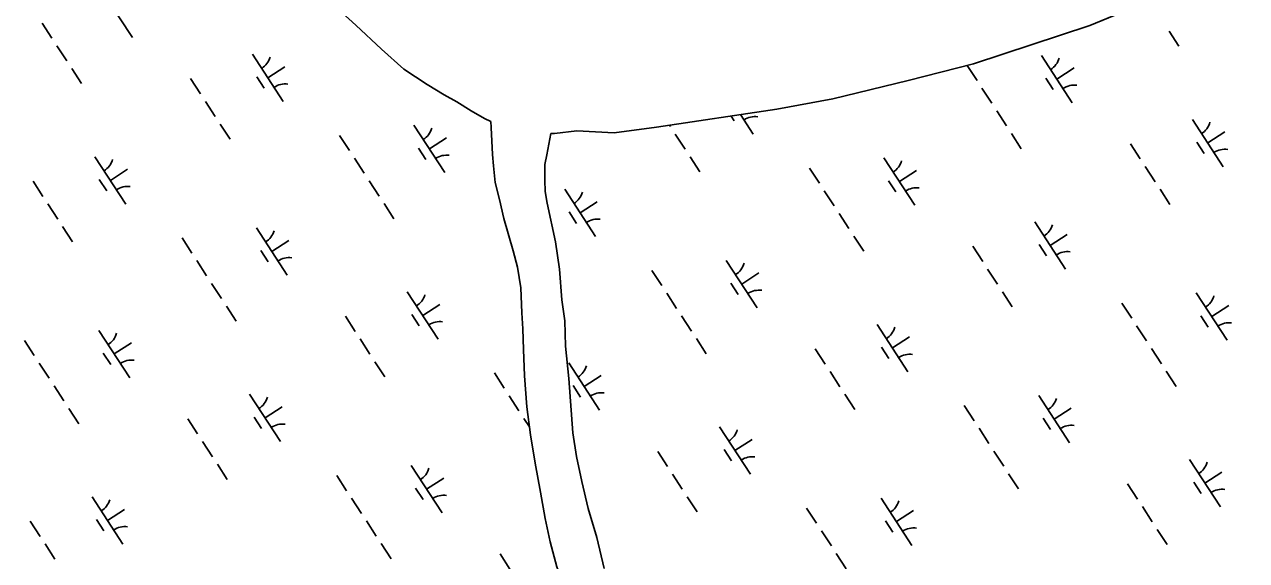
# Model space of a CAD drawing. Extents: x 3953924 to 3974542, y 193747 to 216192.
# Drawn here: x 3969288 to 3970369, y 202889 to 203363 of the extents above; entities that cross this region are included whole.
import ezdxf

# ---------------------------------------------------------------- set-up
doc = ezdxf.new("R2010")
doc.units = 0
doc.layers.add('V-TOPO-SHOR', color=7, linetype='Continuous')
doc.layers.add('V-WETL-SWMP', color=7, linetype='Continuous')

msp = doc.modelspace()

# ---------------------------------------------------------------- linework, layer by layer
at = {"layer": 'V-TOPO-SHOR'}
for points in [[(3969327, 203685), (3969422.7, 203549.3), (3969498.3, 203446.5), (3969524.8, 203416), (3969550, 203390.7), (3969580.6, 203362.7), (3969603.3, 203341.5), (3969623.1, 203323.7), (3969643.9, 203310.1), (3969658.8, 203301), (3969670.1, 203294.8), (3969682.6, 203286.9), (3969694.5, 203280.1), (3969700, 203277.5)], [(3969753.3, 203266.8), (3969756.4, 203266.8), (3969776.3, 203269), (3969809.2, 203267.4), (3969846.6, 203272.4), (3969953, 203288.2), (3970002.7, 203297.5), (3970069.2, 203313.7), (3970127, 203328.5), (3970230.1, 203362.4), (3970312.6, 203396.5), (3970357.2, 203423.9), (3970383.1, 203446.8), (3970404.4, 203466.1), (3970423.9, 203484.7), (3970442.3, 203502.7), (3970463.5, 203524.3), (3970476.1, 203537.5), (3970495.1, 203556.7), (3970512.9, 203574.1), (3970548.4, 203613), (3970567.8, 203635.2), (3970591.9, 203660.3), (3970605.7, 203673.5)], [(3969748.1, 202925.9), (3969744.1, 202949.3), (3969739.4, 202975), (3969735.3, 203000.1), (3969731.8, 203024.7), (3969730, 203052.2), (3969728.9, 203075.7), (3969728.5, 203093.8), (3969727.6, 203107.9), (3969726.5, 203130.2), (3969723.8, 203148.3), (3969720, 203162.9), (3969711.7, 203191.4), (3969707.8, 203208.4), (3969703.9, 203223.5), (3969702.4, 203238.2), (3969701.6, 203248.1), (3969700.5, 203272.2), (3969700, 203277.5)], [(3969753.3, 203266.8), (3969749.7, 203248), (3969747.8, 203239.3), (3969747.8, 203225.5), (3969748.1, 203215.3), (3969749.8, 203205), (3969757.4, 203171), (3969760.9, 203146.7), (3969762.8, 203119.6), (3969765.6, 203100.9), (3969766.1, 203078.6), (3969769, 203049.9), (3969772.5, 203001.9), (3969775.9, 202980.8), (3969780.5, 202958.6), (3969786.3, 202934.7), (3969793.9, 202909.1), (3969800.4, 202881.6)], [(3969866.6, 202080.6), (3969865.5, 202130.4), (3969861, 202174.9), (3969855.8, 202199.4), (3969850.6, 202222.8), (3969842.9, 202253.1), (3969834.9, 202292.9), (3969828.2, 202333.2), (3969819.4, 202383.5), (3969812.4, 202433.8), (3969810.2, 202479.5), (3969809.9, 202516.7), (3969808.9, 202555.6), (3969800.7, 202671.2), (3969793.8, 202746.2), (3969788.8, 202786), (3969783.6, 202809.3), (3969774.7, 202839.1), (3969766.5, 202861.8), (3969758.4, 202883.3), (3969752.7, 202905.4), (3969748.1, 202925.9)]]:
    msp.add_lwpolyline(points, dxfattribs=at)
at = {"layer": 'V-WETL-SWMP'}
for p, q in [((3970312.6, 203396.5), (3970230.1, 203362.4)), ((3969355.8, 203393.6), (3969383.1, 203351.7)), ((3969580.6, 203362.7), (3969550, 203390.7)), ((3969303.1, 203364.5), (3969311.8, 203351.1)), ((3969603.3, 203341.5), (3969580.6, 203362.7)), ((3970230.1, 203362.4), (3970127, 203328.5)), ((3970300.1, 203357.4), (3970308.8, 203344)), ((3969316.2, 203344.4), (3969324.9, 203331)), ((3969623.1, 203323.7), (3969603.3, 203341.5)), ((3969489.2, 203337), (3969516.5, 203295.1)), ((3970187.3, 203335.9), (3970214.5, 203294)), ((3969329.3, 203324.3), (3969338, 203310.9)), ((3969502.9, 203316), (3969518, 203325.8)), ((3969643.9, 203310.1), (3969623.1, 203323.7)), ((3970127, 203328.5), (3970069.2, 203313.7)), ((3970121.4, 203327), (3970130.2, 203313.6)), ((3970200.9, 203315), (3970216, 203324.8)), ((3969434.5, 203315.3), (3969443.2, 203301.9)), ((3969493.1, 203316.8), (3969499.7, 203306.8)), ((3969658.8, 203301), (3969643.9, 203310.1)), ((3970069.2, 203313.7), (3970002.7, 203297.5)), ((3970191.2, 203315.8), (3970197.7, 203305.7)), ((3969670.1, 203294.8), (3969658.8, 203301)), ((3970134.5, 203306.9), (3970143.3, 203293.5)), ((3969447.6, 203295.2), (3969456.3, 203281.8)), ((3969682.6, 203286.9), (3969670.1, 203294.8)), ((3969953, 203288.2), (3969846.6, 203272.4)), ((3970002.7, 203297.5), (3969953, 203288.2)), ((3969694.5, 203280.1), (3969682.6, 203286.9)), ((3969700, 203277.5), (3969694.5, 203280.1)), ((3969700.5, 203272.2), (3969700, 203277.5)), ((3969912.6, 203282.2), (3969915.4, 203277.9)), ((3969921, 203283.5), (3969932.2, 203266.2)), ((3970147.6, 203286.8), (3970156.4, 203273.4)), ((3970320.7, 203279.3), (3970348, 203237.4)), ((3969460.7, 203275.1), (3969469.4, 203261.7)), ((3969632.1, 203274), (3969659.4, 203232.1)), ((3969701.6, 203248.1), (3969700.5, 203272.2)), ((3969753.3, 203266.8), (3969749.7, 203248)), ((3969756.4, 203266.8), (3969753.3, 203266.8)), ((3969776.3, 203269), (3969756.4, 203266.8)), ((3969809.2, 203267.4), (3969776.3, 203269)), ((3969846.6, 203272.4), (3969809.2, 203267.4)), ((3969858.3, 203274.1), (3969858.9, 203273.1)), ((3969863.3, 203266.3), (3969872, 203252.9)), ((3970160.7, 203266.7), (3970169.4, 203253.2)), ((3970334.3, 203258.4), (3970349.4, 203268.2)), ((3969566.3, 203265.1), (3969575, 203251.7)), ((3969645.8, 203253.1), (3969660.9, 203262.9)), ((3970265.9, 203257.6), (3970274.6, 203244.2)), ((3970324.6, 203259.2), (3970331.1, 203249.1)), ((3969349.8, 203246.2), (3969377.1, 203204.3)), ((3969579.4, 203245), (3969588.1, 203231.6)), ((3969636, 203253.9), (3969642.6, 203243.8)), ((3969702.4, 203238.2), (3969701.6, 203248.1)), ((3969749.7, 203248), (3969747.8, 203239.3)), ((3969876.4, 203246.2), (3969885.1, 203232.8)), ((3970047.9, 203245.2), (3970075.1, 203203.3)), ((3969363.5, 203225.3), (3969378.6, 203235.1)), ((3969703.9, 203223.5), (3969702.4, 203238.2)), ((3969747.8, 203239.3), (3969747.8, 203225.5)), ((3969982, 203236.2), (3969990.8, 203222.8)), ((3970061.5, 203224.2), (3970076.6, 203234)), ((3970279, 203237.5), (3970287.7, 203224.1)), ((3969295.1, 203224.5), (3969303.8, 203211.1)), ((3969353.7, 203226.1), (3969360.3, 203216)), ((3969592.5, 203224.9), (3969601.2, 203211.4)), ((3969707.8, 203208.4), (3969703.9, 203223.5)), ((3969747.8, 203225.5), (3969748.1, 203215.3)), ((3970051.8, 203225), (3970058.3, 203215)), ((3969748.1, 203215.3), (3969749.8, 203205)), ((3969765.6, 203217.4), (3969792.8, 203175.5)), ((3969995.1, 203216.1), (3970003.9, 203202.7)), ((3970292.1, 203217.4), (3970300.8, 203204)), ((3969308.2, 203204.4), (3969316.9, 203191)), ((3969605.6, 203204.7), (3969614.3, 203191.3)), ((3969711.7, 203191.4), (3969707.8, 203208.4)), ((3969749.8, 203205), (3969757.4, 203171)), ((3969779.2, 203196.4), (3969794.3, 203206.3)), ((3969720, 203162.9), (3969711.7, 203191.4)), ((3969769.5, 203197.3), (3969776, 203187.2)), ((3970008.2, 203196), (3970016.9, 203182.6)), ((3969321.3, 203184.3), (3969330, 203170.9)), ((3969492.7, 203183.3), (3969520, 203141.4)), ((3970181.3, 203188.6), (3970208.5, 203146.7)), ((3969426.9, 203174.3), (3969435.6, 203160.9)), ((3969506.4, 203162.3), (3969521.5, 203172.1)), ((3969757.4, 203171), (3969760.9, 203146.7)), ((3970021.3, 203175.9), (3970030, 203162.5)), ((3970185.2, 203168.4), (3970191.7, 203158.4)), ((3970194.9, 203167.6), (3970210, 203177.4)), ((3969496.6, 203163.1), (3969503.2, 203153.1)), ((3969723.8, 203148.3), (3969720, 203162.9)), ((3970126.5, 203166.9), (3970135.2, 203153.5)), ((3969440, 203154.2), (3969448.7, 203140.8)), ((3969726.5, 203130.2), (3969723.8, 203148.3)), ((3969908.4, 203154.4), (3969935.7, 203112.5)), ((3969760.9, 203146.7), (3969762.8, 203119.6)), ((3969842.6, 203145.5), (3969851.4, 203132.1)), ((3969922.1, 203133.5), (3969937.2, 203143.3)), ((3970139.6, 203146.8), (3970148.3, 203133.4)), ((3969453.1, 203134.1), (3969461.8, 203120.7)), ((3969626.2, 203126.7), (3969653.4, 203084.7)), ((3969727.6, 203107.9), (3969726.5, 203130.2)), ((3969855.7, 203125.4), (3969864.4, 203112)), ((3969912.3, 203134.3), (3969918.9, 203124.2)), ((3970152.7, 203126.7), (3970161.4, 203113.2)), ((3970324.2, 203125.6), (3970351.4, 203083.7)), ((3969639.8, 203105.7), (3969654.9, 203115.5)), ((3969762.8, 203119.6), (3969765.6, 203100.9)), ((3970258.3, 203116.7), (3970267.1, 203103.3)), ((3970337.8, 203104.7), (3970352.9, 203114.5)), ((3969466.2, 203114), (3969474.9, 203100.6)), ((3969571.4, 203105), (3969580.1, 203091.6)), ((3969630.1, 203106.5), (3969636.6, 203096.5)), ((3969728.5, 203093.8), (3969727.6, 203107.9)), ((3969868.8, 203105.3), (3969877.5, 203091.9)), ((3970328.1, 203105.5), (3970334.6, 203095.4)), ((3969728.9, 203075.7), (3969728.5, 203093.8)), ((3969765.6, 203100.9), (3969766.1, 203078.6)), ((3970041.9, 203097.8), (3970069.1, 203055.9)), ((3970271.4, 203096.6), (3970280.2, 203083.1)), ((3969287.5, 203083.6), (3969296.2, 203070.2)), ((3969353.3, 203092.5), (3969380.6, 203050.6)), ((3969584.5, 203084.9), (3969593.2, 203071.4)), ((3969881.9, 203085.2), (3969890.6, 203071.8)), ((3970055.5, 203076.9), (3970070.6, 203086.7)), ((3969357.2, 203072.4), (3969363.8, 203062.3)), ((3969367, 203071.6), (3969382.1, 203081.4)), ((3969730, 203052.2), (3969728.9, 203075.7)), ((3969766.1, 203078.6), (3969769, 203049.9)), ((3969987.1, 203076.1), (3969995.8, 203062.7)), ((3970045.8, 203077.7), (3970052.3, 203067.6)), ((3970284.5, 203076.4), (3970293.3, 203063)), ((3969300.6, 203063.5), (3969309.3, 203050.1)), ((3969597.6, 203064.7), (3969606.3, 203051.3)), ((3969769, 203063.7), (3969796.3, 203021.8)), ((3969703.2, 203054.8), (3969712, 203041.3)), ((3969731.8, 203024.7), (3969730, 203052.2)), ((3969769, 203049.9), (3969772.5, 203001.9)), ((3969782.7, 203042.7), (3969797.8, 203052.6)), ((3970000.2, 203056), (3970008.9, 203042.6)), ((3970297.6, 203056.3), (3970306.4, 203042.9)), ((3969313.7, 203043.4), (3969322.4, 203030)), ((3969772.9, 203043.6), (3969779.5, 203033.5)), ((3969486.7, 203035.9), (3969514, 202994)), ((3969716.3, 203034.6), (3969725, 203021.2)), ((3970013.3, 203035.9), (3970022, 203022.5)), ((3970184.8, 203034.9), (3970212, 202993)), ((3969326.8, 203023.2), (3969335.5, 203009.8)), ((3969500.4, 203015), (3969515.5, 203024.8)), ((3969735.3, 203000.1), (3969731.8, 203024.7)), ((3970118.9, 203025.9), (3970127.7, 203012.5)), ((3970198.4, 203013.9), (3970213.5, 203023.7)), ((3969432, 203014.2), (3969440.7, 203000.8)), ((3969490.6, 203015.8), (3969497.2, 203005.7)), ((3969729.4, 203014.5), (3969734.3, 203007)), ((3969902.5, 203007.1), (3969929.7, 202965.2)), ((3970188.7, 203014.7), (3970195.2, 203004.7)), ((3969739.4, 202975), (3969735.3, 203000.1)), ((3969772.5, 203001.9), (3969775.9, 202980.8)), ((3969916.1, 202986.1), (3969931.2, 202995.9)), ((3970132, 203005.8), (3970140.8, 202992.4)), ((3969445.1, 202994.1), (3969453.8, 202980.7)), ((3969847.7, 202985.4), (3969856.4, 202972)), ((3969906.4, 202986.9), (3969912.9, 202976.9)), ((3970145.1, 202985.7), (3970153.9, 202972.3)), ((3969458.2, 202974), (3969466.9, 202960.6)), ((3969744.1, 202949.3), (3969739.4, 202975)), ((3969775.9, 202980.8), (3969780.5, 202958.6)), ((3970318.2, 202978.2), (3970345.5, 202936.3)), ((3969563.8, 202964), (3969572.5, 202950.6)), ((3969629.6, 202972.9), (3969656.9, 202931)), ((3969860.8, 202965.3), (3969869.5, 202951.9)), ((3970158.2, 202965.6), (3970166.9, 202952.2)), ((3970331.8, 202957.3), (3970346.9, 202967.1)), ((3969633.5, 202952.8), (3969640.1, 202942.8)), ((3969643.3, 202952), (3969658.4, 202961.8)), ((3969780.5, 202958.6), (3969786.3, 202934.7)), ((3970263.4, 202956.6), (3970272.2, 202943.2)), ((3970322.1, 202958.1), (3970328.6, 202948.1)), ((3969347.3, 202945.2), (3969374.6, 202903.3)), ((3969576.9, 202943.9), (3969585.6, 202930.5)), ((3969748.1, 202925.9), (3969744.1, 202949.3)), ((3969873.9, 202945.2), (3969882.6, 202931.8)), ((3970045.4, 202944.1), (3970072.6, 202902.2)), ((3969361, 202924.2), (3969376.1, 202934)), ((3969786.3, 202934.7), (3969793.9, 202909.1)), ((3969979.5, 202935.2), (3969988.3, 202921.8)), ((3970059, 202923.2), (3970074.1, 202933)), ((3970276.5, 202936.5), (3970285.2, 202923)), ((3969292.6, 202923.5), (3969301.3, 202910.1)), ((3969351.2, 202925), (3969357.8, 202915)), ((3969590, 202923.8), (3969598.7, 202910.4)), ((3969752.7, 202905.4), (3969748.1, 202925.9)), ((3970049.3, 202924), (3970055.8, 202913.9)), ((3969793.9, 202909.1), (3969800.4, 202881.6)), ((3969992.6, 202915.1), (3970001.4, 202901.7)), ((3970289.6, 202916.3), (3970298.3, 202902.9)), ((3969305.7, 202903.4), (3969314.4, 202890)), ((3969603.1, 202903.7), (3969611.8, 202890.3)), ((3969758.4, 202883.3), (3969752.7, 202905.4)), ((3969708.3, 202894.7), (3969717, 202881.2)), ((3970005.7, 202895), (3970014.4, 202881.5))]:
    msp.add_line(p, q, dxfattribs=at)
for centre, start, end in [((3969488, 203339.3), 302.2901, 343.8338), ((3970186, 203338.3), 302.2901, 343.8338), ((3969518.2, 203293), 82.2901, 123.8337), ((3970216.2, 203292), 82.2901, 123.8337), ((3969933.9, 203264.2), 82.2901, 123.8337), ((3970319.4, 203281.6), 302.2901, 343.8338), ((3969630.9, 203276.3), 302.2901, 343.8338), ((3969661, 203230), 82.2901, 123.8337), ((3970349.6, 203235.3), 82.2901, 123.8337), ((3969348.6, 203248.6), 302.2901, 343.8338), ((3970046.6, 203247.5), 302.2901, 343.8338), ((3969378.7, 203202.3), 82.2901, 123.8337), ((3969764.3, 203219.7), 302.2901, 343.8338), ((3970076.8, 203201.2), 82.2901, 123.8337), ((3969794.5, 203173.4), 82.2901, 123.8337), ((3969491.5, 203185.6), 302.2901, 343.8338), ((3970180, 203190.9), 302.2901, 343.8338), ((3970210.2, 203144.6), 82.2901, 123.8337), ((3969521.6, 203139.3), 82.2901, 123.8337), ((3969907.2, 203156.8), 302.2901, 343.8338), ((3969937.4, 203110.5), 82.2901, 123.8337), ((3969624.9, 203129), 302.2901, 343.8338), ((3970322.9, 203127.9), 302.2901, 343.8338), ((3969655.1, 203082.7), 82.2901, 123.8337), ((3970040.6, 203100.1), 302.2901, 343.8338), ((3970353.1, 203081.6), 82.2901, 123.8337), ((3969352.1, 203094.8), 302.2901, 343.8338), ((3970070.8, 203053.8), 82.2901, 123.8337), ((3969382.2, 203048.6), 82.2901, 123.8337), ((3969767.8, 203066), 302.2901, 343.8338), ((3969485.5, 203038.2), 302.2901, 343.8338), ((3969797.9, 203019.7), 82.2901, 123.8337), ((3970183.5, 203037.2), 302.2901, 343.8338), ((3969515.7, 202991.9), 82.2901, 123.8337), ((3970213.7, 202990.9), 82.2901, 123.8337), ((3969901.2, 203009.4), 302.2901, 343.8338), ((3969931.4, 202963.1), 82.2901, 123.8337), ((3970316.9, 202980.6), 302.2901, 343.8338), ((3969628.4, 202975.3), 302.2901, 343.8338), ((3969346.1, 202947.5), 302.2901, 343.8338), ((3969658.5, 202929), 82.2901, 123.8337), ((3970044.1, 202946.4), 302.2901, 343.8338), ((3970347.1, 202934.3), 82.2901, 123.8337), ((3969376.3, 202901.2), 82.2901, 123.8337), ((3970074.3, 202900.1), 82.2901, 123.8337)]:
    msp.add_arc(centre, 17.6, start, end, dxfattribs=at)

doc.saveas('drawing.dxf')
